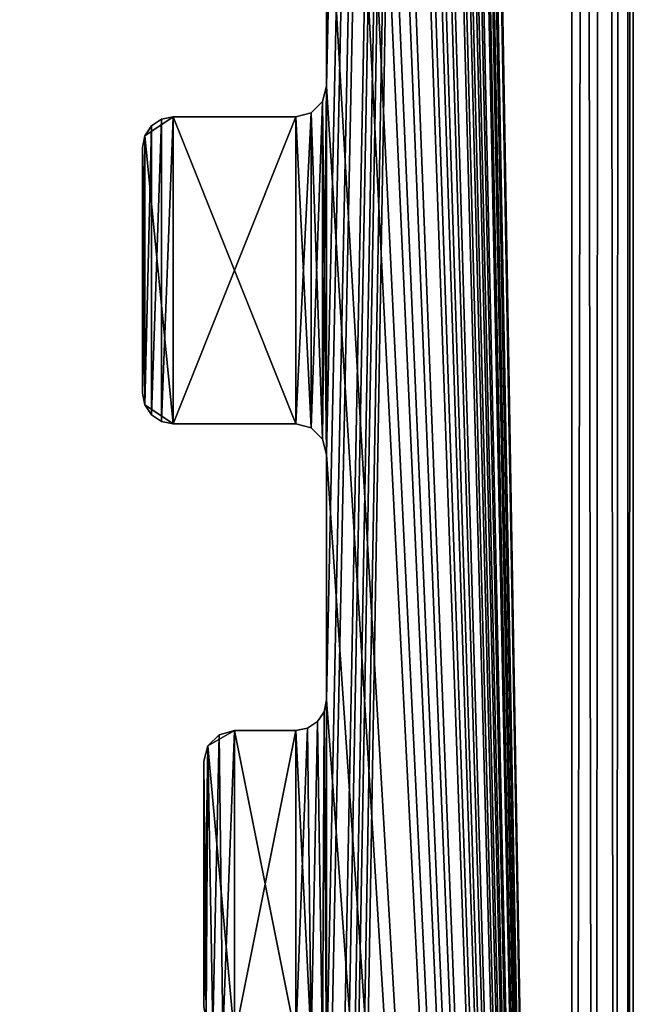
# Model space of a CAD drawing. Extents: x 0 to 122, y 0 to 122.
# Tile 450 of 656: x 116.5 to 121.5, y 24.77 to 32.79. Entities that reach past the tile are written whole.
import ezdxf

# ---------------------------------------------------------------- set-up
doc = ezdxf.new("R2010")
doc.units = 0
doc.header["$LTSCALE"] = 25.4
doc.layers.get('0').update_dxf_attribs({"color": 13, "linetype": 'CONTINUOUS'})

# ---------------------------------------------------------------- blocks, each defined once
blk = doc.blocks.new('GROOVE-I-7792-7793_STL_2')
at = {"color": 250}
for p, q in [((140.0012, -58.75, 125), (140.0012, 62.25, 125)), ((140.0012, 62.25), (140.0012, -58.75)), ((140.0012, -58.75, 125), (140.0012, 62.25, 125)), ((140.0012, 62.25), (140.0012, -58.75)), ((137.5012, -25, 125), (137.5012, -27, 125)), ((137.5012, -27), (137.5012, -25)), ((137.5012, -25, 125), (137.5012, -27, 125)), ((137.5012, -27), (137.5012, -25)), ((137.5012, -27, 125), (137.4677, -27.125, 125)), ((137.4677, -27.125), (137.5012, -27)), ((137.4677, -27.125), (137.5012, -27)), ((137.5012, -27, 125), (137.4677, -27.125, 125)), ((137.5012, -27, 125), (137.5012, -27)), ((137.5012, -27, 125), (137.5012, -27)), ((137.4677, -27.125, 125), (137.3762, -27.2165, 125)), ((137.3762, -27.2165), (137.4677, -27.125)), ((137.3762, -27.2165), (137.4677, -27.125)), ((137.4677, -27.125, 125), (137.3762, -27.2165, 125)), ((137.4677, -27.125), (137.4677, -27.125, 125)), ((137.4677, -27.125), (137.4677, -27.125, 125)), ((136.0202, -27.4043, 125), (136.2512, -27.25, 125)), ((136.0744, -27.3232), (136.1555, -27.269)), ((136.0744, -27.3232), (136.1555, -27.269)), ((136.1555, -27.269, 125), (136.0744, -27.3232, 125)), ((136.1555, -27.269), (136.2512, -27.25)), ((136.1555, -27.269), (136.2512, -27.25)), ((136.2512, -27.25, 125), (136.1555, -27.269, 125)), ((136.1555, -27.269), (136.1555, -27.269, 125)), ((136.1555, -27.269), (136.1555, -27.269, 125)), ((137.2512, -27.25, 125), (136.2512, -27.25, 125)), ((136.2512, -27.25), (137.2512, -27.25)), ((136.2512, -27.25, 125), (136.2512, -27.25)), ((137.2512, -27.25, 125), (136.2512, -27.25, 125)), ((136.2512, -27.25), (137.2512, -27.25)), ((136.2512, -27.25, 125), (136.2512, -27.25)), ((137.3762, -27.2165, 125), (137.2512, -27.25, 125)), ((137.2512, -27.25), (137.3762, -27.2165)), ((137.2512, -27.25), (137.3762, -27.2165)), ((137.3762, -27.2165, 125), (137.2512, -27.25, 125)), ((137.2512, -27.25, 125), (137.2512, -27.25)), ((137.2512, -27.25, 125), (137.2512, -27.25)), ((137.3762, -27.2165), (137.3762, -27.2165, 125)), ((137.3762, -27.2165), (137.3762, -27.2165, 125)), ((136.0202, -27.4043), (136.0744, -27.3232)), ((136.0202, -27.4043), (136.0744, -27.3232)), ((136.0744, -27.3232, 125), (136.0202, -27.4043, 125)), ((136.0744, -27.3232), (136.0744, -27.3232, 125)), ((136.0744, -27.3232), (136.0744, -27.3232, 125)), ((136.0202, -27.4043, 125), (136.0012, -27.5, 125)), ((136.0012, -27.5), (136.0202, -27.4043)), ((136.0012, -27.5), (136.0202, -27.4043)), ((136.0202, -27.4043, 125), (136.0012, -27.5, 125)), ((136.0202, -27.4043), (136.0202, -27.4043, 125)), ((136.0202, -27.4043), (136.0202, -27.4043, 125)), ((136.0012, -27.5, 125), (136.0012, -29.5, 125)), ((136.0012, -29.5), (136.0012, -27.5)), ((136.0012, -27.5, 125), (136.0012, -29.5, 125)), ((136.0012, -27.5, 125), (136.0012, -27.5)), ((136.0012, -29.5), (136.0012, -27.5)), ((136.0012, -27.5, 125), (136.0012, -27.5)), ((136.0012, -29.5, 125), (136.0202, -29.5957, 125)), ((136.0202, -29.5957), (136.0012, -29.5)), ((136.0202, -29.5957), (136.0012, -29.5)), ((136.0012, -29.5, 125), (136.0202, -29.5957, 125)), ((136.0012, -29.5, 125), (136.0012, -29.5)), ((136.0012, -29.5, 125), (136.0012, -29.5)), ((136.2512, -29.75, 125), (136.0202, -29.5957, 125)), ((136.0744, -29.6768), (136.0202, -29.5957)), ((136.0202, -29.5957), (136.0202, -29.5957, 125)), ((136.0744, -29.6768), (136.0202, -29.5957)), ((136.0202, -29.5957, 125), (136.0744, -29.6768, 125)), ((136.0202, -29.5957), (136.0202, -29.5957, 125)), ((136.1555, -29.731), (136.0744, -29.6768)), ((136.0744, -29.6768), (136.0744, -29.6768, 125)), ((136.1555, -29.731), (136.0744, -29.6768)), ((136.0744, -29.6768, 125), (136.1555, -29.731, 125)), ((136.0744, -29.6768), (136.0744, -29.6768, 125)), ((136.2512, -29.75), (136.1555, -29.731)), ((136.1555, -29.731), (136.1555, -29.731, 125)), ((136.2512, -29.75), (136.1555, -29.731)), ((136.1555, -29.731, 125), (136.2512, -29.75, 125)), ((136.1555, -29.731), (136.1555, -29.731, 125)), ((136.2512, -29.75, 125), (137.2512, -29.75, 125)), ((137.2512, -29.75), (136.2512, -29.75)), ((136.2512, -29.75, 125), (137.2512, -29.75, 125)), ((136.2512, -29.75, 125), (136.2512, -29.75)), ((137.2512, -29.75), (136.2512, -29.75)), ((136.2512, -29.75, 125), (136.2512, -29.75)), ((137.2512, -29.75, 125), (137.3762, -29.7835, 125)), ((137.3762, -29.7835), (137.2512, -29.75)), ((137.2512, -29.75, 125), (137.2512, -29.75)), ((137.3762, -29.7835), (137.2512, -29.75)), ((137.2512, -29.75, 125), (137.3762, -29.7835, 125)), ((137.2512, -29.75, 125), (137.2512, -29.75)), ((137.3762, -29.7835, 125), (137.4677, -29.875, 125)), ((137.4677, -29.875), (137.3762, -29.7835)), ((137.3762, -29.7835), (137.3762, -29.7835, 125)), ((137.3762, -29.7835), (137.3762, -29.7835, 125)), ((137.4677, -29.875), (137.3762, -29.7835)), ((137.3762, -29.7835, 125), (137.4677, -29.875, 125)), ((137.4677, -29.875, 125), (137.5012, -30, 125)), ((137.5012, -30), (137.4677, -29.875)), ((137.4677, -29.875), (137.4677, -29.875, 125)), ((137.4677, -29.875), (137.4677, -29.875, 125)), ((137.5012, -30), (137.4677, -29.875)), ((137.4677, -29.875, 125), (137.5012, -30, 125)), ((137.5012, -30, 125), (137.5012, -32, 125)), ((137.5012, -32), (137.5012, -30)), ((137.5012, -30, 125), (137.5012, -32, 125)), ((137.5012, -30, 125), (137.5012, -30)), ((137.5012, -32), (137.5012, -30)), ((137.5012, -30, 125), (137.5012, -30)), ((137.5012, -32, 125), (137.4821, -32.0957, 125)), ((137.4821, -32.0957), (137.5012, -32)), ((137.4821, -32.0957), (137.5012, -32)), ((137.5012, -32, 125), (137.4821, -32.0957, 125)), ((137.5012, -32, 125), (137.5012, -32)), ((137.5012, -32, 125), (137.5012, -32)), ((137.4821, -32.0957, 125), (137.4279, -32.1768, 125)), ((137.4279, -32.1768), (137.4821, -32.0957)), ((137.4279, -32.1768), (137.4821, -32.0957)), ((137.4821, -32.0957, 125), (137.4279, -32.1768, 125)), ((137.4821, -32.0957), (137.4821, -32.0957, 125)), ((137.4821, -32.0957), (137.4821, -32.0957, 125)), ((136.5347, -32.375, 125), (136.7512, -32.25, 125)), ((136.6262, -32.2835), (136.7512, -32.25)), ((136.6262, -32.2835), (136.7512, -32.25)), ((136.7512, -32.25, 125), (136.6262, -32.2835, 125)), ((137.2512, -32.25, 125), (136.7512, -32.25, 125)), ((136.7512, -32.25), (137.2512, -32.25)), ((136.7512, -32.25, 125), (136.7512, -32.25)), ((137.2512, -32.25, 125), (136.7512, -32.25, 125)), ((136.7512, -32.25), (137.2512, -32.25)), ((136.7512, -32.25, 125), (136.7512, -32.25)), ((137.3468, -32.231, 125), (137.2512, -32.25, 125)), ((137.2512, -32.25), (137.3468, -32.231)), ((137.2512, -32.25), (137.3468, -32.231)), ((137.3468, -32.231, 125), (137.2512, -32.25, 125)), ((137.2512, -32.25, 125), (137.2512, -32.25)), ((137.2512, -32.25, 125), (137.2512, -32.25)), ((137.4279, -32.1768, 125), (137.3468, -32.231, 125)), ((137.3468, -32.231), (137.4279, -32.1768)), ((137.3468, -32.231), (137.4279, -32.1768)), ((137.4279, -32.1768, 125), (137.3468, -32.231, 125)), ((137.3468, -32.231), (137.3468, -32.231, 125)), ((137.3468, -32.231), (137.3468, -32.231, 125)), ((137.4279, -32.1768), (137.4279, -32.1768, 125)), ((137.4279, -32.1768), (137.4279, -32.1768, 125)), ((136.5347, -32.375), (136.6262, -32.2835)), ((136.5347, -32.375), (136.6262, -32.2835)), ((136.6262, -32.2835, 125), (136.5347, -32.375, 125)), ((136.6262, -32.2835), (136.6262, -32.2835, 125)), ((136.6262, -32.2835), (136.6262, -32.2835, 125)), ((136.5347, -32.375, 125), (136.5012, -32.5, 125)), ((136.5012, -32.5), (136.5347, -32.375)), ((136.5012, -32.5), (136.5347, -32.375)), ((136.5347, -32.375, 125), (136.5012, -32.5, 125)), ((136.5347, -32.375), (136.5347, -32.375, 125)), ((136.5347, -32.375), (136.5347, -32.375, 125)), ((136.5012, -32.5, 125), (136.5012, -34.5, 125)), ((136.5012, -34.5), (136.5012, -32.5)), ((136.5012, -32.5, 125), (136.5012, -34.5, 125)), ((136.5012, -32.5, 125), (136.5012, -32.5)), ((136.5012, -34.5), (136.5012, -32.5)), ((136.5012, -32.5, 125), (136.5012, -32.5))]:
    blk.add_line(p, q, dxfattribs=at)
mesh = blk.add_polyface(dxfattribs=at)
corners = [(137.5012, -47.5), (139.5012, 62.75), (137.5012, -49.5), (137.5012, -52.5), (137.5012, -54.5), (139.5012, -59.25), (139.7512, 62.683), (139.6925, -59.2119), (139.8547, -59.1036), (139.9342, 62.5), (139.9631, -58.9413), (140.0012, 62.25), (140.0012, -58.75), (135.0202, -19.9043), (135.0012, -22), (135.0012, -20), (135.0347, -22.125), (135.0744, -19.8232), (135.1262, -22.2165), (135.1555, -19.769), (135.2512, -22.25), (135.2512, -19.75), (137.2512, -19.75), (137.3762, -24.7835), (137.3468, -19.731), (137.4279, -19.6768), (137.4677, -24.875), (137.4821, -19.5957), (137.5012, -25), (137.5012, -19.5), (135.5347, -14.875), (135.5012, -17), (135.5012, -15), (135.5202, -17.0957), (135.5744, -17.1768), (135.6262, -14.7835), (135.6555, -17.231), (135.7512, -14.75), (135.7512, -17.25), (137.2512, -14.75), (137.2512, -17.25), (137.3762, -14.7165), (137.3762, -17.2835), (137.4677, -14.625), (137.4677, -17.375), (137.5012, -14.5), (137.5012, -17.5), (136.5202, -9.9043), (136.5012, -12), (136.5012, -10), (136.5202, -12.0957), (136.5744, -9.8232), (136.5744, -12.1768), (136.6555, -9.769), (136.6555, -12.231), (136.7512, -9.75), (136.7512, -12.25), (137.2512, -9.75), (137.2512, -12.25), (137.3762, -9.7165), (137.3762, -12.2835), (137.4677, -9.625), (137.4677, -12.375), (137.5012, -9.5), (137.5012, -12.5)]
mesh.append_faces([[corners[k] for k in face] for face in [(10, 11, 12), (13, 14, 15), (30, 31, 32), (47, 48, 49)]], dxfattribs={"vtx0": -1, "color": 250})
mesh.append_faces([[corners[k] for k in face] for face in [(0, 1, 2), (3, 1, 4), (5, 6, 7), (7, 6, 8), (8, 9, 10), (14, 13, 16), (16, 17, 18), (31, 30, 33), (33, 30, 34), (34, 35, 36), (36, 37, 38), (38, 39, 40), (40, 41, 42), (42, 43, 44), (44, 45, 46), (48, 47, 50), (50, 51, 52), (52, 53, 54), (54, 55, 56), (56, 57, 58), (58, 59, 60), (60, 61, 62), (62, 63, 64)]], dxfattribs={"vtx0": -1, "vtx1": -1, "color": 250})
mesh.append_faces([[corners[k] for k in face] for face in [(2, 1, 3), (5, 4, 1)]], dxfattribs={"vtx0": -1, "vtx1": -1, "vtx2": -1, "color": 250})
mesh.append_faces([[corners[k] for k in face] for face in [(16, 13, 17), (18, 17, 19), (20, 19, 21), (20, 21, 22), (23, 24, 25), (26, 25, 27), (28, 27, 29), (34, 30, 35), (36, 35, 37), (38, 37, 39), (40, 39, 41), (42, 41, 43), (44, 43, 45), (50, 47, 51), (52, 51, 53), (54, 53, 55), (56, 55, 57), (58, 57, 59), (60, 59, 61), (62, 61, 63)]], dxfattribs={"vtx0": -1, "vtx2": -1, "color": 250})
mesh = blk.add_polyface(dxfattribs=at)
corners = [(137.5012, 0, 125), (139.5012, -59.25, 125), (137.5012, 3, 125), (137.5012, 5, 125), (137.5012, 8, 125), (137.5012, 10, 125), (137.5012, 15.5, 125), (137.5012, 17.5, 125), (137.5012, 20.5, 125), (139.5012, 62.75, 125), (139.6925, -59.2119, 125), (139.7512, 62.683, 125), (139.8547, -59.1036, 125), (139.9342, 62.5, 125), (139.9631, -58.9413, 125), (140.0012, 62.25, 125), (140.0012, -58.75, 125), (136.0202, -7.0957, 125), (136.0012, -5, 125), (136.0012, -7, 125), (136.1555, -4.769, 125), (136.2512, -7.25, 125), (136.2512, -4.75, 125), (137.2512, -7.25, 125), (137.3762, -2.2165, 125), (137.3762, -7.2835, 125), (137.4677, -7.375, 125), (137.4677, -2.125, 125), (137.5012, -7.5, 125), (136.5202, -12.0957, 125), (136.5012, -10, 125), (136.5012, -12, 125), (136.6555, -9.769, 125), (136.7512, -12.25, 125), (136.7512, -9.75, 125), (137.2512, -12.25, 125), (137.2512, -9.75, 125), (137.3762, -12.2835, 125), (137.3762, -9.7165, 125), (137.4677, -12.375, 125), (137.4677, -9.625, 125), (137.5012, -12.5, 125), (137.5012, -9.5, 125), (135.5744, -17.1768, 125), (135.5012, -15, 125), (135.5012, -17, 125), (135.5347, -14.875, 125), (135.7512, -14.75, 125), (135.7512, -17.25, 125), (137.2512, -17.25, 125), (137.2512, -14.75, 125), (137.3762, -17.2835, 125), (137.3762, -14.7165, 125), (137.4677, -17.375, 125), (137.4677, -14.625, 125), (137.5012, -17.5, 125), (137.5012, -14.5, 125)]
mesh.append_faces([[corners[k] for k in face] for face in [(15, 14, 16), (17, 18, 19), (29, 30, 31), (43, 44, 45)]], dxfattribs={"vtx0": -1, "color": 250})
mesh.append_faces([[corners[k] for k in face] for face in [(2, 1, 3), (4, 1, 5), (6, 1, 7), (18, 17, 20), (30, 29, 32), (32, 33, 34), (34, 35, 36), (36, 37, 38), (38, 39, 40), (40, 41, 42), (44, 43, 46), (46, 43, 47), (47, 49, 50), (50, 51, 52), (52, 53, 54), (54, 55, 56)]], dxfattribs={"vtx0": -1, "vtx1": -1, "color": 250})
mesh.append_faces([[corners[k] for k in face] for face in [(0, 1, 2), (3, 1, 4), (5, 1, 6), (7, 1, 8)]], dxfattribs={"vtx0": -1, "vtx1": -1, "vtx2": -1, "color": 250})
mesh.append_faces([[corners[k] for k in face] for face in [(9, 1, 10), (11, 10, 12), (13, 12, 14), (20, 17, 21), (22, 21, 23), (24, 25, 26), (27, 26, 28), (32, 29, 33), (34, 33, 35), (36, 35, 37), (38, 37, 39), (40, 39, 41), (47, 43, 48), (47, 48, 49), (50, 49, 51), (52, 51, 53), (54, 53, 55)]], dxfattribs={"vtx0": -1, "vtx2": -1, "color": 250})
mesh = blk.add_polyface(dxfattribs=at)
corners = [(137.5012, 20.5), (139.5012, 62.75), (137.5012, 17.5), (137.5012, 15.5), (137.5012, 10), (137.5012, 8), (137.5012, 5), (137.5012, 3), (137.5012, 0), (137.5012, -2), (139.5012, -59.25), (139.7512, 62.683), (139.8547, -59.1036), (139.9342, 62.5), (139.9631, -58.9413), (140.0012, 62.25), (136.5347, 20.125), (136.5012, 18), (136.5012, 20), (136.5744, 17.8232), (136.6262, 20.2165), (136.6555, 17.769), (136.7512, 20.25), (136.7512, 17.75), (137.2512, 20.25), (137.2512, 17.75), (137.3762, 20.2835), (137.4279, 17.6768), (137.4677, 20.375), (137.4821, 17.5957), (137.0202, 25.0957), (137.0012, 23), (137.0012, 25), (137.0347, 22.875), (137.0744, 25.1768), (137.1262, 22.7835), (137.1555, 25.231), (137.3762, 22.7165), (137.3468, 25.269), (137.4279, 25.3232), (137.4677, 22.625), (137.4821, 25.4043), (137.5012, 22.5), (137.5012, 25.5), (136.5347, 30.125), (136.5012, 28), (136.5012, 30), (136.5202, 27.9043), (136.5744, 27.8232), (136.6262, 30.2165), (136.6555, 27.769), (136.7512, 30.25), (136.7512, 27.75), (137.2512, 30.25), (137.2512, 27.75), (137.3762, 30.2835), (137.3468, 27.731), (137.4279, 27.6768), (137.4677, 30.375), (137.4821, 27.5957), (137.5012, 30.5), (137.5012, 27.5), (135.5012, 33), (135.5202, 35.0957), (135.5347, 32.875), (135.5744, 35.1768), (135.6262, 32.7835), (135.6555, 35.231), (135.7512, 32.75), (136.7512, 35.25), (137.2512, 32.75)]
mesh.append_faces([[corners[k] for k in face] for face in [(16, 17, 18), (30, 31, 32), (44, 45, 46)]], dxfattribs={"vtx0": -1, "color": 250})
mesh.append_faces([[corners[k] for k in face] for face in [(2, 1, 3), (4, 1, 5), (6, 1, 7), (8, 1, 9), (31, 30, 33), (33, 34, 35), (35, 36, 37), (37, 39, 40), (40, 41, 42), (45, 44, 47), (47, 44, 48), (48, 49, 50), (50, 51, 52), (52, 53, 54), (54, 55, 56), (56, 55, 57), (57, 58, 59), (59, 60, 61), (62, 63, 64), (64, 65, 66), (66, 67, 68), (68, 69, 70)]], dxfattribs={"vtx0": -1, "vtx1": -1, "color": 250})
mesh.append_faces([[corners[k] for k in face] for face in [(0, 1, 2), (3, 1, 4), (5, 1, 6), (7, 1, 8)]], dxfattribs={"vtx0": -1, "vtx1": -1, "vtx2": -1, "color": 250})
mesh.append_faces([[corners[k] for k in face] for face in [(10, 1, 11), (12, 11, 13), (14, 13, 15), (19, 16, 20), (21, 20, 22), (23, 22, 24), (25, 24, 26), (27, 26, 28), (29, 28, 0), (33, 30, 34), (35, 34, 36), (37, 36, 38), (37, 38, 39), (40, 39, 41), (42, 41, 43), (48, 44, 49), (50, 49, 51), (52, 51, 53), (54, 53, 55), (57, 55, 58), (59, 58, 60)]], dxfattribs={"vtx0": -1, "vtx2": -1, "color": 250})
mesh = blk.add_polyface(dxfattribs=at)
corners = [(137.0202, -2.4043), (137.0012, -4.5), (137.0012, -2.5), (137.5012, -25), (139.5012, 62.75), (137.5012, -27), (137.5012, -30), (137.5012, -32), (137.5012, -35), (137.5012, -37), (137.5012, -42.5), (137.5012, -44.5), (137.5012, -47.5), (136.0202, -4.9043), (136.0012, -7), (136.0012, -5), (136.0202, -7.0957), (136.0744, -4.8232), (136.0744, -7.1768), (136.1555, -4.769), (136.1555, -7.231), (136.2512, -4.75), (136.2512, -7.25), (136.7512, -4.75), (137.2512, -7.25), (136.8762, -4.7165), (136.9677, -4.625), (137.0744, -2.3232), (137.1555, -2.269), (137.2512, -2.25), (137.3762, -2.2165), (137.3762, -7.2835), (137.4677, -2.125), (137.4677, -7.375), (137.5012, -2), (137.5012, -7.5), (136.0202, 2.5957), (136.0012, 0.5), (136.0012, 2.5), (136.0202, 0.4043), (136.0744, 2.6768), (136.0744, 0.3232), (136.1555, 2.731), (136.1555, 0.269), (136.2512, 2.75), (136.2512, 0.25), (137.2512, 2.75), (137.2512, 0.25), (137.3762, 2.7835), (137.3762, 0.2165), (137.4677, 2.875), (137.4677, 0.125), (137.5012, 3), (137.5012, 0), (137.3762, 5.2165), (137.4677, 7.875), (137.4677, 5.125), (137.5012, 8), (137.5012, 5)]
mesh.append_faces([[corners[k] for k in face] for face in [(0, 1, 2), (13, 14, 15), (36, 37, 38)]], dxfattribs={"vtx0": -1, "color": 250})
mesh.append_faces([[corners[k] for k in face] for face in [(3, 4, 5), (6, 4, 7), (8, 4, 9), (10, 4, 11), (14, 13, 16), (16, 17, 18), (18, 19, 20), (20, 21, 22), (22, 23, 24), (24, 30, 31), (31, 32, 33), (33, 34, 35), (37, 36, 39), (39, 40, 41), (41, 42, 43), (43, 44, 45), (45, 46, 47), (47, 48, 49), (49, 50, 51), (51, 52, 53), (54, 55, 56), (56, 57, 58)]], dxfattribs={"vtx0": -1, "vtx1": -1, "color": 250})
mesh.append_faces([[corners[k] for k in face] for face in [(5, 4, 6), (7, 4, 8), (9, 4, 10), (11, 4, 12), (24, 1, 0)]], dxfattribs={"vtx0": -1, "vtx1": -1, "vtx2": -1, "color": 250})
mesh.append_faces([[corners[k] for k in face] for face in [(16, 13, 17), (18, 17, 19), (20, 19, 21), (22, 21, 23), (24, 23, 25), (24, 25, 26), (24, 26, 1), (24, 0, 27), (24, 27, 28), (24, 28, 29), (24, 29, 30), (31, 30, 32), (33, 32, 34), (39, 36, 40), (41, 40, 42), (43, 42, 44), (45, 44, 46), (47, 46, 48), (49, 48, 50), (51, 50, 52)]], dxfattribs={"vtx0": -1, "vtx2": -1, "color": 250})
mesh = blk.add_polyface(dxfattribs=at)
corners = [(139.5012, 62.75, 125), (137.5012, 57.5, 125), (139.5012, -59.25, 125), (139.6925, -59.2119, 125), (139.7512, 62.683, 125), (139.8547, -59.1036, 125), (139.9342, 62.5, 125), (139.9631, -58.9413, 125), (140.0012, 62.25, 125), (136.5202, 40.4043, 125), (136.5012, 42.5, 125), (136.5012, 40.5, 125), (136.5347, 42.625, 125), (136.7512, 40.25, 125), (136.7512, 42.75, 125), (137.2512, 40.25, 125), (137.2512, 42.75, 125), (137.3468, 40.231, 125), (137.3468, 42.769, 125), (137.4279, 40.1768, 125), (137.4279, 42.8232, 125), (137.4821, 40.0957, 125), (137.4821, 42.9043, 125), (137.5012, 40, 125), (137.5012, 32.5, 125), (137.0012, 35.5, 125), (136.9677, 35.375, 125), (137.0012, 37.5, 125), (137.0347, 37.625, 125), (137.2512, 37.75, 125), (137.3762, 37.7835, 125), (137.4677, 37.875, 125), (137.5012, 38, 125), (136.5744, 27.8232, 125), (136.5012, 30, 125), (136.5012, 28, 125), (136.5347, 30.125, 125), (136.7512, 30.25, 125), (136.7512, 27.75, 125), (137.2512, 27.75, 125), (137.2512, 30.25, 125), (137.3468, 27.731, 125), (137.3762, 30.2835, 125), (137.4279, 27.6768, 125), (137.4677, 30.375, 125), (137.4821, 27.5957, 125), (137.5012, 30.5, 125), (137.5012, 27.5, 125), (137.1262, 22.7835, 125), (137.0012, 25, 125), (137.0012, 23, 125), (137.0202, 25.0957, 125), (137.2512, 25.25, 125), (137.3762, 22.7165, 125), (137.3468, 25.269, 125), (137.4279, 25.3232, 125), (137.4677, 22.625, 125), (137.4821, 25.4043, 125), (137.5012, 22.5, 125), (137.5012, 25.5, 125)]
mesh.append_faces([[corners[k] for k in face] for face in [(9, 10, 11), (24, 25, 26), (33, 34, 35), (48, 49, 50)]], dxfattribs={"vtx0": -1, "color": 250})
mesh.append_faces([[corners[k] for k in face] for face in [(0, 3, 4), (4, 5, 6), (6, 7, 8), (25, 24, 27), (27, 24, 28), (28, 24, 29), (29, 24, 30), (30, 24, 31), (31, 24, 32), (34, 33, 36), (36, 33, 37), (37, 39, 40), (40, 41, 42), (42, 43, 44), (44, 45, 46), (49, 48, 51), (51, 48, 52), (52, 53, 54), (54, 53, 55), (55, 56, 57), (57, 58, 59)]], dxfattribs={"vtx0": -1, "vtx1": -1, "color": 250})
mesh.append_faces([[corners[k] for k in face] for face in [(0, 1, 2)]], dxfattribs={"vtx0": -1, "vtx1": -1, "vtx2": -1, "color": 250})
mesh.append_faces([[corners[k] for k in face] for face in [(12, 9, 13), (14, 13, 15), (16, 15, 17), (18, 17, 19), (20, 19, 21), (22, 21, 23), (37, 33, 38), (37, 38, 39), (40, 39, 41), (42, 41, 43), (44, 43, 45), (46, 45, 47), (52, 48, 53), (55, 53, 56), (57, 56, 58)]], dxfattribs={"vtx0": -1, "vtx2": -1, "color": 250})
mesh = blk.add_polyface(dxfattribs=at)
corners = [(140.0012, 62.25), (140.0012, -58.75, 125), (140.0012, -58.75), (140.0012, 62.25, 125)]
mesh.append_faces([[corners[k] for k in face] for face in [(0, 1, 2), (1, 0, 3)]], dxfattribs={"vtx0": -1, "color": 250})
mesh = blk.add_polyface(dxfattribs=at)
corners = [(136.6262, 10.2835, 125), (136.5012, 12.5, 125), (136.5012, 10.5, 125), (137.5012, 40, 125), (139.5012, -59.25, 125), (137.5012, 43, 125), (137.5012, 45, 125), (137.5012, 48, 125), (137.5012, 50, 125), (137.5012, 55.5, 125), (137.5012, 57.5, 125), (136.5202, 17.9043, 125), (136.5012, 20, 125), (136.5012, 18, 125), (136.5347, 20.125, 125), (136.7512, 17.75, 125), (136.7512, 20.25, 125), (137.2512, 17.75, 125), (137.2512, 20.25, 125), (137.3468, 17.731, 125), (137.3762, 20.2835, 125), (137.4279, 17.6768, 125), (137.4677, 20.375, 125), (137.4821, 17.5957, 125), (137.5012, 20.5, 125), (137.5012, 17.5, 125), (135.1262, 12.7835, 125), (135.0012, 15, 125), (135.0012, 13, 125), (135.1555, 15.231, 125), (135.2512, 12.75, 125), (135.2512, 15.25, 125), (136.2512, 12.75, 125), (137.2512, 15.25, 125), (136.3468, 12.731, 125), (136.4279, 12.6768, 125), (136.4821, 12.5957, 125), (136.7512, 10.25, 125), (137.2512, 10.25, 125), (137.3762, 10.2165, 125), (137.3762, 15.2835, 125), (137.4677, 10.125, 125), (137.4677, 15.375, 125), (137.5012, 10, 125), (137.5012, 15.5, 125), (137.3762, 7.7835, 125), (137.4677, 5.125, 125), (137.4677, 7.875, 125), (137.5012, 5, 125), (137.5012, 8, 125)]
mesh.append_faces([[corners[k] for k in face] for face in [(0, 1, 2), (11, 12, 13), (26, 27, 28)]], dxfattribs={"vtx0": -1, "color": 250})
mesh.append_faces([[corners[k] for k in face] for face in [(5, 4, 6), (7, 4, 8), (9, 4, 10), (12, 11, 14), (14, 15, 16), (16, 17, 18), (18, 19, 20), (20, 21, 22), (22, 23, 24), (27, 26, 29), (29, 30, 31), (31, 32, 33), (33, 39, 40), (40, 41, 42), (42, 43, 44), (45, 46, 47), (47, 48, 49)]], dxfattribs={"vtx0": -1, "vtx1": -1, "color": 250})
mesh.append_faces([[corners[k] for k in face] for face in [(3, 4, 5), (6, 4, 7), (8, 4, 9), (33, 1, 0)]], dxfattribs={"vtx0": -1, "vtx1": -1, "vtx2": -1, "color": 250})
mesh.append_faces([[corners[k] for k in face] for face in [(14, 11, 15), (16, 15, 17), (18, 17, 19), (20, 19, 21), (22, 21, 23), (24, 23, 25), (29, 26, 30), (31, 30, 32), (33, 32, 34), (33, 34, 35), (33, 35, 36), (33, 36, 1), (33, 0, 37), (33, 37, 38), (33, 38, 39), (40, 39, 41), (42, 41, 43)]], dxfattribs={"vtx0": -1, "vtx2": -1, "color": 250})
mesh = blk.add_polyface(dxfattribs=at)
corners = [(137.5012, 20.5, 125), (139.5012, -59.25, 125), (137.5012, 22.5, 125), (137.5012, 25.5, 125), (137.5012, 27.5, 125), (137.5012, 30.5, 125), (137.5012, 32.5, 125), (137.5012, 38, 125), (137.5012, 40, 125), (136.6262, 5.2835, 125), (136.5012, 7.5, 125), (136.5012, 5.5, 125), (136.5347, 7.625, 125), (136.7512, 7.75, 125), (136.7512, 5.25, 125), (137.2512, 5.25, 125), (137.2512, 7.75, 125), (137.3762, 5.2165, 125), (137.3762, 7.7835, 125), (137.4677, 5.125, 125), (137.4677, 7.875, 125), (137.5012, 5, 125), (136.1555, 0.269, 125), (136.0012, 2.5, 125), (136.0012, 0.5, 125), (136.0744, 2.6768, 125), (136.2512, 2.75, 125), (136.2512, 0.25, 125), (137.2512, 0.25, 125), (137.2512, 2.75, 125), (137.3762, 0.2165, 125), (137.3762, 2.7835, 125), (137.4677, 0.125, 125), (137.4677, 2.875, 125), (137.5012, 0, 125), (137.5012, 3, 125), (136.1555, -4.769, 125), (136.2512, -7.25, 125), (136.2512, -4.75, 125), (137.2512, -7.25, 125), (136.7512, -4.75, 125), (136.8762, -4.7165, 125), (136.9677, -4.625, 125), (137.0012, -4.5, 125), (137.0012, -2.5, 125), (137.1555, -2.269, 125), (137.2512, -2.25, 125), (137.3762, -7.2835, 125), (137.3762, -2.2165, 125), (137.4677, -7.375, 125), (137.4677, -2.125, 125), (137.5012, -7.5, 125), (137.5012, -2, 125)]
mesh.append_faces([[corners[k] for k in face] for face in [(9, 10, 11), (22, 23, 24)]], dxfattribs={"vtx0": -1, "color": 250})
mesh.append_faces([[corners[k] for k in face] for face in [(0, 1, 2), (3, 1, 4), (5, 1, 6), (7, 1, 8), (10, 9, 12), (12, 9, 13), (13, 15, 16), (16, 17, 18), (23, 22, 25), (25, 22, 26), (26, 28, 29), (29, 30, 31), (31, 32, 33), (33, 34, 35), (36, 37, 38), (38, 39, 40), (40, 39, 41), (41, 39, 42), (42, 39, 43), (43, 39, 44), (44, 39, 45), (45, 39, 46), (46, 47, 48), (48, 49, 50), (50, 51, 52)]], dxfattribs={"vtx0": -1, "vtx1": -1, "color": 250})
mesh.append_faces([[corners[k] for k in face] for face in [(2, 1, 3), (4, 1, 5), (6, 1, 7)]], dxfattribs={"vtx0": -1, "vtx1": -1, "vtx2": -1, "color": 250})
mesh.append_faces([[corners[k] for k in face] for face in [(13, 9, 14), (13, 14, 15), (16, 15, 17), (18, 17, 19), (20, 19, 21), (26, 22, 27), (26, 27, 28), (29, 28, 30), (31, 30, 32), (33, 32, 34), (46, 39, 47)]], dxfattribs={"vtx0": -1, "vtx2": -1, "color": 250})
mesh = blk.add_polyface(dxfattribs=at)
corners = [(136.5202, -24.5957, 125), (136.5012, -22.5, 125), (136.5012, -24.5, 125), (137.5012, -19.5, 125), (139.5012, -59.25, 125), (137.5012, -17.5, 125), (137.5012, -14.5, 125), (137.5012, -12.5, 125), (137.5012, -9.5, 125), (137.5012, -7.5, 125), (137.5012, -2, 125), (137.5012, 0, 125), (135.1262, -22.2165, 125), (135.0012, -20, 125), (135.0012, -22, 125), (135.1555, -19.769, 125), (135.2512, -22.25, 125), (135.2512, -19.75, 125), (136.2512, -22.25, 125), (137.2512, -19.75, 125), (136.3762, -22.2835, 125), (136.4677, -22.375, 125), (136.5744, -24.6768, 125), (136.7512, -24.75, 125), (137.2512, -24.75, 125), (137.3762, -24.7835, 125), (137.3468, -19.731, 125), (137.4279, -19.6768, 125), (137.4677, -24.875, 125), (137.4821, -19.5957, 125), (137.5012, -25, 125), (136.0202, -29.5957, 125), (136.0012, -27.5, 125), (136.0012, -29.5, 125), (136.0202, -27.4043, 125), (136.2512, -29.75, 125), (136.2512, -27.25, 125), (137.2512, -29.75, 125), (137.2512, -27.25, 125), (137.3762, -29.7835, 125), (137.3762, -27.2165, 125), (137.4677, -29.875, 125), (137.4677, -27.125, 125), (137.5012, -30, 125), (137.5012, -27, 125), (137.4821, -32.0957, 125), (137.5012, -35, 125), (137.5012, -32, 125)]
mesh.append_faces([[corners[k] for k in face] for face in [(0, 1, 2), (12, 13, 14), (31, 32, 33)]], dxfattribs={"vtx0": -1, "color": 250})
mesh.append_faces([[corners[k] for k in face] for face in [(3, 4, 5), (6, 4, 7), (8, 4, 9), (10, 4, 11), (13, 12, 15), (15, 16, 17), (17, 18, 19), (19, 25, 26), (26, 25, 27), (27, 28, 29), (29, 30, 3), (32, 31, 34), (34, 35, 36), (36, 37, 38), (38, 39, 40), (40, 41, 42), (42, 43, 44), (45, 46, 47)]], dxfattribs={"vtx0": -1, "vtx1": -1, "color": 250})
mesh.append_faces([[corners[k] for k in face] for face in [(5, 4, 6), (7, 4, 8), (9, 4, 10), (19, 1, 0)]], dxfattribs={"vtx0": -1, "vtx1": -1, "vtx2": -1, "color": 250})
mesh.append_faces([[corners[k] for k in face] for face in [(15, 12, 16), (17, 16, 18), (19, 18, 20), (19, 20, 21), (19, 21, 1), (19, 0, 22), (19, 22, 23), (19, 23, 24), (19, 24, 25), (27, 25, 28), (29, 28, 30), (34, 31, 35), (36, 35, 37), (38, 37, 39), (40, 39, 41), (42, 41, 43)]], dxfattribs={"vtx0": -1, "vtx2": -1, "color": 250})
mesh = blk.add_polyface(dxfattribs=at)
corners = [(137.5012, -37, 125), (139.5012, -59.25, 125), (137.5012, -35, 125), (137.5012, -32, 125), (137.5012, -30, 125), (137.5012, -27, 125), (137.5012, -25, 125), (137.5012, -19.5, 125), (136.5202, -34.5957, 125), (136.5012, -32.5, 125), (136.5012, -34.5, 125), (136.5347, -32.375, 125), (136.7512, -34.75, 125), (136.7512, -32.25, 125), (137.2512, -34.75, 125), (137.2512, -32.25, 125), (137.3762, -34.7835, 125), (137.3468, -32.231, 125), (137.4279, -32.1768, 125), (137.4677, -34.875, 125), (137.4821, -32.0957, 125), (135.6262, -42.2165, 125), (135.5012, -40, 125), (135.5012, -42, 125), (135.5347, -39.875, 125), (135.7512, -39.75, 125), (135.7512, -42.25, 125), (137.2512, -42.25, 125), (136.7512, -39.75, 125), (136.8468, -39.731, 125), (136.9279, -39.6768, 125), (136.9821, -39.5957, 125), (137.0012, -39.5, 125), (137.0012, -37.5, 125), (137.1555, -37.269, 125), (137.3468, -37.231, 125), (137.3762, -42.2835, 125), (137.4279, -37.1768, 125), (137.4677, -42.375, 125), (137.4821, -37.0957, 125), (137.5012, -42.5, 125), (137.2512, -44.75, 125), (137.3468, -47.269, 125), (137.3468, -44.731, 125), (137.4279, -47.3232, 125), (137.4279, -44.6768, 125), (137.4821, -47.4043, 125), (137.4821, -44.5957, 125), (137.5012, -47.5, 125), (137.5012, -44.5, 125)]
mesh.append_faces([[corners[k] for k in face] for face in [(8, 9, 10), (21, 22, 23)]], dxfattribs={"vtx0": -1, "color": 250})
mesh.append_faces([[corners[k] for k in face] for face in [(0, 1, 2), (3, 1, 4), (5, 1, 6), (9, 8, 11), (11, 12, 13), (13, 14, 15), (15, 16, 17), (17, 16, 18), (18, 19, 20), (22, 21, 24), (24, 21, 25), (25, 27, 28), (28, 27, 29), (29, 27, 30), (30, 27, 31), (31, 27, 32), (32, 27, 33), (33, 27, 34), (34, 27, 35), (35, 36, 37), (37, 38, 39), (39, 40, 0), (41, 42, 43), (43, 44, 45), (45, 46, 47), (47, 48, 49)]], dxfattribs={"vtx0": -1, "vtx1": -1, "color": 250})
mesh.append_faces([[corners[k] for k in face] for face in [(2, 1, 3), (4, 1, 5), (6, 1, 7)]], dxfattribs={"vtx0": -1, "vtx1": -1, "vtx2": -1, "color": 250})
mesh.append_faces([[corners[k] for k in face] for face in [(11, 8, 12), (13, 12, 14), (15, 14, 16), (18, 16, 19), (20, 19, 2), (25, 21, 26), (25, 26, 27), (35, 27, 36), (37, 36, 38), (39, 38, 40)]], dxfattribs={"vtx0": -1, "vtx2": -1, "color": 250})
mesh = blk.add_polyface(dxfattribs=at)
corners = [(137.0202, -37.4043), (137.0012, -39.5), (137.0012, -37.5), (137.4677, -42.375), (137.4279, -37.1768), (137.4821, -37.0957), (137.5012, -42.5), (137.5012, -37), (136.5347, -32.375), (136.5012, -34.5), (136.5012, -32.5), (136.5202, -34.5957), (136.5744, -34.6768), (136.6262, -32.2835), (136.6555, -34.731), (136.7512, -32.25), (136.7512, -34.75), (137.2512, -32.25), (137.2512, -34.75), (137.3468, -32.231), (137.3762, -34.7835), (137.4279, -32.1768), (137.4677, -34.875), (137.4821, -32.0957), (137.5012, -35), (137.5012, -32), (136.0202, -27.4043), (136.0012, -29.5), (136.0012, -27.5), (136.0202, -29.5957), (136.0744, -27.3232), (136.0744, -29.6768), (136.1555, -27.269), (136.1555, -29.731), (136.2512, -27.25), (136.2512, -29.75), (137.2512, -27.25), (137.2512, -29.75), (137.3762, -27.2165), (137.3762, -29.7835), (137.4677, -27.125), (137.4677, -29.875), (137.5012, -27), (137.5012, -30), (135.1262, -22.2165), (135.1555, -19.769), (135.2512, -22.25), (137.2512, -19.75), (136.2512, -22.25), (136.3762, -22.2835), (136.4677, -22.375), (136.5012, -22.5), (136.5012, -24.5), (136.5202, -24.5957), (136.5744, -24.6768), (136.6555, -24.731), (136.7512, -24.75), (137.2512, -24.75), (137.3468, -19.731), (137.3762, -24.7835), (137.4279, -19.6768), (137.4677, -24.875), (137.4821, -19.5957), (137.5012, -25)]
mesh.append_faces([[corners[k] for k in face] for face in [(0, 1, 2), (8, 9, 10), (26, 27, 28)]], dxfattribs={"vtx0": -1, "color": 250})
mesh.append_faces([[corners[k] for k in face] for face in [(9, 8, 11), (11, 8, 12), (12, 13, 14), (14, 15, 16), (16, 17, 18), (18, 19, 20), (20, 21, 22), (22, 23, 24), (27, 26, 29), (29, 30, 31), (31, 32, 33), (33, 34, 35), (35, 36, 37), (37, 38, 39), (39, 40, 41), (41, 42, 43), (44, 45, 46), (46, 47, 48), (48, 47, 49), (49, 47, 50), (50, 47, 51), (51, 47, 52), (52, 47, 53), (53, 47, 54), (54, 47, 55), (55, 47, 56), (56, 47, 57), (57, 58, 59), (59, 60, 61), (61, 62, 63)]], dxfattribs={"vtx0": -1, "vtx1": -1, "color": 250})
mesh.append_faces([[corners[k] for k in face] for face in [(3, 4, 5), (6, 5, 7), (12, 8, 13), (14, 13, 15), (16, 15, 17), (18, 17, 19), (20, 19, 21), (22, 21, 23), (24, 23, 25), (29, 26, 30), (31, 30, 32), (33, 32, 34), (35, 34, 36), (37, 36, 38), (39, 38, 40), (41, 40, 42), (57, 47, 58)]], dxfattribs={"vtx0": -1, "vtx2": -1, "color": 250})
mesh = blk.add_polyface(dxfattribs=at)
corners = [(137.5012, -25, 125), (137.5012, -27), (137.5012, -27, 125), (137.5012, -25)]
mesh.append_faces([[corners[k] for k in face] for face in [(0, 1, 2), (1, 0, 3)]], dxfattribs={"vtx0": -1, "color": 250})
mesh = blk.add_polyface(dxfattribs=at)
corners = [(137.5012, -27, 125), (137.4677, -27.125), (137.4677, -27.125, 125), (137.5012, -27)]
mesh.append_faces([[corners[k] for k in face] for face in [(0, 1, 2), (1, 0, 3)]], dxfattribs={"vtx0": -1, "color": 250})
mesh = blk.add_polyface(dxfattribs=at)
corners = [(137.4677, -27.125, 125), (137.3762, -27.2165), (137.3762, -27.2165, 125), (137.4677, -27.125)]
mesh.append_faces([[corners[k] for k in face] for face in [(0, 1, 2), (1, 0, 3)]], dxfattribs={"vtx0": -1, "color": 250})
mesh = blk.add_polyface(dxfattribs=at)
corners = [(136.0744, -27.3232, 125), (136.1555, -27.269), (136.0744, -27.3232), (136.1555, -27.269, 125)]
mesh.append_faces([[corners[k] for k in face] for face in [(0, 1, 2), (1, 0, 3)]], dxfattribs={"vtx0": -1, "color": 250})
mesh = blk.add_polyface(dxfattribs=at)
corners = [(136.1555, -27.269, 125), (136.2512, -27.25), (136.1555, -27.269), (136.2512, -27.25, 125)]
mesh.append_faces([[corners[k] for k in face] for face in [(0, 1, 2), (1, 0, 3)]], dxfattribs={"vtx0": -1, "color": 250})
mesh = blk.add_polyface(dxfattribs=at)
corners = [(136.2512, -27.25, 125), (137.2512, -27.25), (136.2512, -27.25), (137.2512, -27.25, 125)]
mesh.append_faces([[corners[k] for k in face] for face in [(0, 1, 2), (1, 0, 3)]], dxfattribs={"vtx0": -1, "color": 250})
mesh = blk.add_polyface(dxfattribs=at)
corners = [(137.2512, -27.25, 125), (137.3762, -27.2165), (137.2512, -27.25), (137.3762, -27.2165, 125)]
mesh.append_faces([[corners[k] for k in face] for face in [(0, 1, 2), (1, 0, 3)]], dxfattribs={"vtx0": -1, "color": 250})
mesh = blk.add_polyface(dxfattribs=at)
corners = [(136.0744, -27.3232, 125), (136.0202, -27.4043), (136.0202, -27.4043, 125), (136.0744, -27.3232)]
mesh.append_faces([[corners[k] for k in face] for face in [(0, 1, 2), (1, 0, 3)]], dxfattribs={"vtx0": -1, "color": 250})
mesh = blk.add_polyface(dxfattribs=at)
corners = [(136.0202, -27.4043, 125), (136.0012, -27.5), (136.0012, -27.5, 125), (136.0202, -27.4043)]
mesh.append_faces([[corners[k] for k in face] for face in [(0, 1, 2), (1, 0, 3)]], dxfattribs={"vtx0": -1, "color": 250})
mesh = blk.add_polyface(dxfattribs=at)
corners = [(136.0012, -27.5, 125), (136.0012, -29.5), (136.0012, -29.5, 125), (136.0012, -27.5)]
mesh.append_faces([[corners[k] for k in face] for face in [(0, 1, 2), (1, 0, 3)]], dxfattribs={"vtx0": -1, "color": 250})
mesh = blk.add_polyface(dxfattribs=at)
corners = [(136.0012, -29.5, 125), (136.0202, -29.5957), (136.0202, -29.5957, 125), (136.0012, -29.5)]
mesh.append_faces([[corners[k] for k in face] for face in [(0, 1, 2), (1, 0, 3)]], dxfattribs={"vtx0": -1, "color": 250})
mesh = blk.add_polyface(dxfattribs=at)
corners = [(136.0202, -29.5957, 125), (136.0744, -29.6768), (136.0744, -29.6768, 125), (136.0202, -29.5957)]
mesh.append_faces([[corners[k] for k in face] for face in [(0, 1, 2), (1, 0, 3)]], dxfattribs={"vtx0": -1, "color": 250})
mesh = blk.add_polyface(dxfattribs=at)
corners = [(136.1555, -29.731, 125), (136.0744, -29.6768), (136.1555, -29.731), (136.0744, -29.6768, 125)]
mesh.append_faces([[corners[k] for k in face] for face in [(0, 1, 2), (1, 0, 3)]], dxfattribs={"vtx0": -1, "color": 250})
mesh = blk.add_polyface(dxfattribs=at)
corners = [(136.2512, -29.75, 125), (136.1555, -29.731), (136.2512, -29.75), (136.1555, -29.731, 125)]
mesh.append_faces([[corners[k] for k in face] for face in [(0, 1, 2), (1, 0, 3)]], dxfattribs={"vtx0": -1, "color": 250})
mesh = blk.add_polyface(dxfattribs=at)
corners = [(137.2512, -29.75, 125), (136.2512, -29.75), (137.2512, -29.75), (136.2512, -29.75, 125)]
mesh.append_faces([[corners[k] for k in face] for face in [(0, 1, 2), (1, 0, 3)]], dxfattribs={"vtx0": -1, "color": 250})
mesh = blk.add_polyface(dxfattribs=at)
corners = [(137.3762, -29.7835, 125), (137.2512, -29.75), (137.3762, -29.7835), (137.2512, -29.75, 125)]
mesh.append_faces([[corners[k] for k in face] for face in [(0, 1, 2), (1, 0, 3)]], dxfattribs={"vtx0": -1, "color": 250})
mesh = blk.add_polyface(dxfattribs=at)
corners = [(137.4677, -29.875, 125), (137.3762, -29.7835), (137.4677, -29.875), (137.3762, -29.7835, 125)]
mesh.append_faces([[corners[k] for k in face] for face in [(0, 1, 2), (1, 0, 3)]], dxfattribs={"vtx0": -1, "color": 250})
mesh = blk.add_polyface(dxfattribs=at)
corners = [(137.4677, -29.875, 125), (137.5012, -30), (137.5012, -30, 125), (137.4677, -29.875)]
mesh.append_faces([[corners[k] for k in face] for face in [(0, 1, 2), (1, 0, 3)]], dxfattribs={"vtx0": -1, "color": 250})
mesh = blk.add_polyface(dxfattribs=at)
corners = [(137.5012, -30, 125), (137.5012, -32), (137.5012, -32, 125), (137.5012, -30)]
mesh.append_faces([[corners[k] for k in face] for face in [(0, 1, 2), (1, 0, 3)]], dxfattribs={"vtx0": -1, "color": 250})
mesh = blk.add_polyface(dxfattribs=at)
corners = [(137.5012, -32, 125), (137.4821, -32.0957), (137.4821, -32.0957, 125), (137.5012, -32)]
mesh.append_faces([[corners[k] for k in face] for face in [(0, 1, 2), (1, 0, 3)]], dxfattribs={"vtx0": -1, "color": 250})
mesh = blk.add_polyface(dxfattribs=at)
corners = [(137.4821, -32.0957, 125), (137.4279, -32.1768), (137.4279, -32.1768, 125), (137.4821, -32.0957)]
mesh.append_faces([[corners[k] for k in face] for face in [(0, 1, 2), (1, 0, 3)]], dxfattribs={"vtx0": -1, "color": 250})
mesh = blk.add_polyface(dxfattribs=at)
corners = [(136.6262, -32.2835, 125), (136.7512, -32.25), (136.6262, -32.2835), (136.7512, -32.25, 125)]
mesh.append_faces([[corners[k] for k in face] for face in [(0, 1, 2), (1, 0, 3)]], dxfattribs={"vtx0": -1, "color": 250})
mesh = blk.add_polyface(dxfattribs=at)
corners = [(136.7512, -32.25, 125), (137.2512, -32.25), (136.7512, -32.25), (137.2512, -32.25, 125)]
mesh.append_faces([[corners[k] for k in face] for face in [(0, 1, 2), (1, 0, 3)]], dxfattribs={"vtx0": -1, "color": 250})
mesh = blk.add_polyface(dxfattribs=at)
corners = [(137.2512, -32.25, 125), (137.3468, -32.231), (137.2512, -32.25), (137.3468, -32.231, 125)]
mesh.append_faces([[corners[k] for k in face] for face in [(0, 1, 2), (1, 0, 3)]], dxfattribs={"vtx0": -1, "color": 250})
mesh = blk.add_polyface(dxfattribs=at)
corners = [(137.3468, -32.231, 125), (137.4279, -32.1768), (137.3468, -32.231), (137.4279, -32.1768, 125)]
mesh.append_faces([[corners[k] for k in face] for face in [(0, 1, 2), (1, 0, 3)]], dxfattribs={"vtx0": -1, "color": 250})
mesh = blk.add_polyface(dxfattribs=at)
corners = [(136.6262, -32.2835, 125), (136.5347, -32.375), (136.5347, -32.375, 125), (136.6262, -32.2835)]
mesh.append_faces([[corners[k] for k in face] for face in [(0, 1, 2), (1, 0, 3)]], dxfattribs={"vtx0": -1, "color": 250})
mesh = blk.add_polyface(dxfattribs=at)
corners = [(136.5347, -32.375, 125), (136.5012, -32.5), (136.5012, -32.5, 125), (136.5347, -32.375)]
mesh.append_faces([[corners[k] for k in face] for face in [(0, 1, 2), (1, 0, 3)]], dxfattribs={"vtx0": -1, "color": 250})
mesh = blk.add_polyface(dxfattribs=at)
corners = [(136.5012, -32.5, 125), (136.5012, -34.5), (136.5012, -34.5, 125), (136.5012, -32.5)]
mesh.append_faces([[corners[k] for k in face] for face in [(0, 1, 2), (1, 0, 3)]], dxfattribs={"vtx0": -1, "color": 250})

msp = doc.modelspace()

# ---------------------------------------------------------------- block references
at = {"color": 0}
msp.add_blockref('GROOVE-I-7792-7793_STL_2', (-18.5012, 59.25), dxfattribs=at)

doc.saveas('drawing.dxf')
